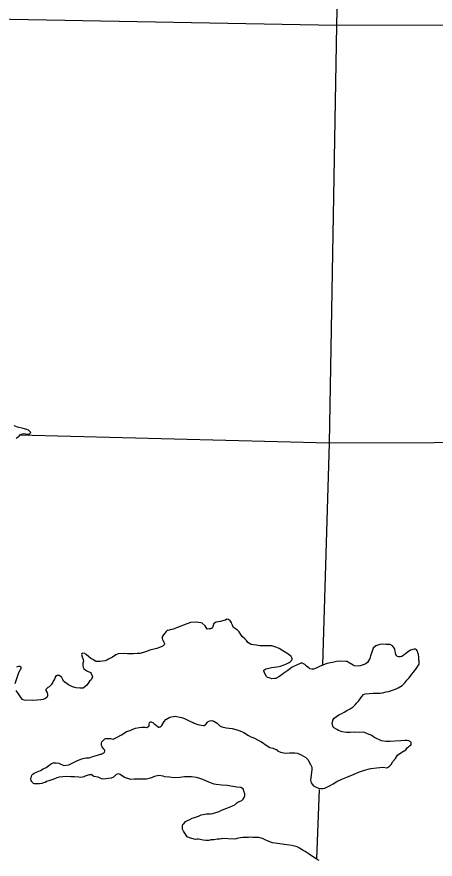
# Model space of a CAD drawing. Extents: x 369523 to 838377, y 495025 to 936819.
# Drawn here: x 545746 to 551031, y 828059 to 838711 of the extents above; entities that cross this region are included whole.
import ezdxf

# ---------------------------------------------------------------- set-up
doc = ezdxf.new("R2010")
doc.units = 0
doc.layers.add('Level 10', color=7, linetype='Continuous')
doc.layers.add('Level 22', color=7, linetype='Continuous')

msp = doc.modelspace()

# ---------------------------------------------------------------- linework, layer by layer
at = {"layer": 'Level 10'}
for points in [[(545739, 833380), (545749, 833390), (545767, 833402), (545771, 833406), (545787, 833426), (545800, 833432), (545834, 833443), (545854, 833437), (545878, 833433), (545890, 833433), (545898, 833433), (545900, 833433), (545916, 833445), (545922, 833455), (545908, 833469), (545892, 833483), (545874, 833493), (545824, 833507), (545756, 833522), (545712, 833538)], [(549197, 830554), (549209, 830562), (549222, 830576), (549224, 830584), (549224, 830594), (549222, 830606), (549212, 830620), (549190, 830638), (549156, 830663), (549106, 830695), (549062, 830722), (549017, 830742), (548968, 830756), (548908, 830759), (548866, 830757), (548818, 830758), (548768, 830764), (548736, 830769), (548706, 830775), (548666, 830799), (548648, 830823), (548628, 830847), (548593, 830876), (548577, 830900), (548555, 830932), (548533, 830954), (548509, 830972), (548495, 830981), (548481, 830993), (548473, 831005), (548469, 831017), (548462, 831037), (548456, 831051), (548442, 831075), (548420, 831089), (548398, 831093), (548380, 831082), (548360, 831076), (548320, 831064), (548291, 831060), (548265, 831055), (548241, 831043), (548229, 831035), (548229, 831027), (548225, 831015), (548221, 831003), (548217, 830983), (548206, 830975), (548194, 830971), (548178, 830971), (548152, 830968), (548136, 830990), (548127, 831008), (548087, 831044), (548071, 831048), (548041, 831053), (548011, 831057), (547940, 831050), (547908, 831038), (547763, 830985), (547743, 830975), (547727, 830966), (547701, 830962), (547655, 830952), (547655, 830954), (547647, 830950), (547631, 830938), (547615, 830919), (547598, 830895), (547582, 830871), (547580, 830849), (547586, 830833), (547594, 830823), (547600, 830811), (547609, 830795), (547613, 830781), (547605, 830771), (547595, 830757), (547571, 830745), (547515, 830724), (547428, 830700), (547370, 830681), (547302, 830662), (547267, 830660), (547221, 830654), (547205, 830655), (547145, 830657), (547109, 830661), (547025, 830656), (546997, 830642), (546956, 830615), (546902, 830587), (546884, 830575), (546860, 830568), (546793, 830558), (546749, 830557), (546741, 830563), (546705, 830583), (546681, 830597), (546654, 830618), (546620, 830648)], [(550614, 830254), (550647, 830289), (550673, 830321), (550701, 830351), (550738, 830398), (550756, 830426), (550785, 830462), (550813, 830500), (550829, 830526), (550829, 830546), (550827, 830562), (550826, 830574), (550826, 830596), (550824, 830618), (550820, 830642), (550814, 830672), (550807, 830688), (550795, 830708), (550783, 830716), (550767, 830716), (550718, 830701), (550676, 830671), (550654, 830651), (550628, 830633), (550611, 830622), (550593, 830618), (550569, 830618), (550553, 830622), (550547, 830630), (550535, 830648), (550528, 830668), (550526, 830692), (550522, 830712), (550518, 830722), (550510, 830736), (550496, 830754), (550492, 830759), (550462, 830775), (550414, 830775), (550360, 830778), (550330, 830772), (550280, 830758), (550249, 830727), (550231, 830675), (550215, 830629), (550204, 830595), (550176, 830548), (550158, 830534), (550135, 830522), (550083, 830502), (550061, 830499), (550013, 830505), (549993, 830513), (549945, 830542), (549921, 830558), (549903, 830560), (549821, 830561), (549783, 830557), (549733, 830548), (549664, 830534), (549592, 830503), (549578, 830499), (549538, 830479), (549507, 830466), (549493, 830462), (549471, 830462), (549447, 830464), (549439, 830474), (549423, 830488), (549407, 830499), (549395, 830509), (549386, 830519), (549374, 830527), (549344, 830543), (549315, 830531), (549279, 830514), (549225, 830486), (549168, 830447), (549120, 830413), (549096, 830393), (549055, 830364), (549017, 830344), (548999, 830342), (548967, 830341), (548945, 830347), (548913, 830355), (548901, 830367), (548879, 830405), (548871, 830429), (548866, 830440), (548868, 830451), (548878, 830457), (548892, 830465), (548914, 830471), (548964, 830481), (549030, 830490), (549077, 830498), (549123, 830515), (549163, 830533), (549187, 830547), (549197, 830554)], [(546620, 830648), (546614, 830652), (546604, 830658), (546580, 830666), (546566, 830658), (546562, 830648), (546569, 830618), (546585, 830584), (546587, 830564), (546581, 830536), (546578, 830512), (546582, 830488), (546594, 830466), (546632, 830442), (546678, 830419), (546686, 830407), (546703, 830365), (546685, 830327), (546663, 830312), (546645, 830284), (546628, 830260), (546606, 830238), (546584, 830222), (546566, 830223), (546540, 830221), (546494, 830227), (546450, 830240), (546400, 830264), (546336, 830311), (546326, 830331), (546314, 830357), (546291, 830373), (546279, 830381), (546256, 830381), (546234, 830368), (546226, 830344), (546214, 830324), (546204, 830310), (546200, 830298), (546181, 830262), (546155, 830240), (546139, 830230), (546123, 830219), (546113, 830205), (546113, 830191), (546124, 830173), (546128, 830165), (546132, 830143), (546134, 830123), (546124, 830105), (546106, 830091), (546077, 830079), (546049, 830075), (545949, 830064), (545837, 830069), (545817, 830080), (545801, 830100), (545777, 830136), (545738, 830192)], [(545724, 830280), (545772, 830420), (545788, 830450), (545794, 830457), (545800, 830469), (545802, 830479), (545800, 830487), (545796, 830491), (545786, 830494), (545766, 830494), (545752, 830492), (545742, 830488)], [(549471, 829221), (549474, 829191), (549470, 829157), (549464, 829125), (549459, 829087), (549457, 829059), (549465, 829023), (549475, 829007), (549495, 828987), (549521, 828972), (549557, 828958), (549587, 828952), (549613, 828952), (549637, 828959), (549697, 828985), (549741, 829010), (549788, 829040), (549852, 829071), (549917, 829095), (550009, 829134), (550062, 829159), (550138, 829185), (550200, 829202), (550220, 829206), (550291, 829213), (550333, 829217), (550377, 829222), (550417, 829216), (550429, 829220), (550455, 829234), (550475, 829256), (550498, 829295), (550530, 829331), (550557, 829375), (550611, 829414), (550659, 829442), (550680, 829470), (550692, 829479), (550706, 829491), (550726, 829505), (550726, 829519), (550726, 829535), (550722, 829539), (550715, 829549), (550699, 829555), (550678, 829558), (550650, 829560), (550598, 829554), (550520, 829551), (550464, 829546), (550406, 829548), (550354, 829557), (550328, 829567), (550288, 829585), (550254, 829603), (550230, 829622), (550178, 829646), (550160, 829654), (550126, 829665), (550076, 829663), (550010, 829664), (549958, 829662), (549909, 829662), (549857, 829671), (549811, 829687), (549789, 829698), (549758, 829714), (549750, 829724), (549740, 829740), (549734, 829754), (549732, 829764), (549730, 829774), (549732, 829794), (549736, 829808), (549740, 829818), (549755, 829842), (549783, 829864), (549815, 829885), (549851, 829903), (549880, 829917), (549914, 829940), (549958, 829962), (549996, 829984), (550019, 830009), (550041, 830035), (550061, 830059), (550082, 830085), (550106, 830118), (550124, 830140), (550148, 830148), (550198, 830154), (550249, 830157), (550285, 830159), (550335, 830158), (550367, 830164), (550413, 830174), (550443, 830181), (550492, 830197), (550538, 830214), (550562, 830224), (550614, 830254)], [(546836, 829399), (546846, 829405), (546854, 829414), (546858, 829428), (546856, 829438), (546844, 829451), (546832, 829467), (546822, 829481), (546814, 829497), (546816, 829501), (546817, 829525), (546821, 829541), (546831, 829555), (546843, 829570), (546859, 829582), (546871, 829586), (546881, 829586), (546923, 829586), (546927, 829584), (546959, 829577), (546963, 829575), (546981, 829585), (547014, 829601), (547066, 829632), (547088, 829642), (547131, 829672), (547179, 829687), (547211, 829701), (547245, 829715), (547293, 829726), (547322, 829728), (547368, 829728), (547388, 829725), (547402, 829731), (547416, 829739), (547418, 829745), (547418, 829767), (547422, 829785), (547428, 829791), (547436, 829795), (547444, 829795), (547450, 829793), (547462, 829787), (547482, 829771), (547506, 829752), (547536, 829730), (547542, 829730), (547556, 829732), (547568, 829740), (547578, 829748), (547609, 829799), (547627, 829827), (547680, 829855), (547746, 829866), (547824, 829851), (547862, 829839), (547938, 829800), (547972, 829786), (547986, 829778), (548032, 829764), (548076, 829753), (548102, 829751), (548112, 829751), (548126, 829757), (548132, 829763), (548144, 829775), (548150, 829786), (548164, 829802), (548186, 829810), (548211, 829814), (548235, 829806), (548278, 829777), (548312, 829745), (548336, 829731), (548392, 829722), (548430, 829716), (548466, 829710), (548544, 829689), (548614, 829660), (548674, 829624), (548700, 829608), (548740, 829593), (548794, 829565), (548838, 829542), (548908, 829494), (548941, 829473), (548979, 829461), (549029, 829441), (549039, 829431), (549075, 829414), (549121, 829402), (549143, 829398), (549189, 829403), (549230, 829403), (549256, 829403), (549292, 829398), (549340, 829380), (549397, 829343), (549423, 829319), (549455, 829257), (549471, 829221)], [(548402, 828989), (548334, 828997), (548262, 829004), (548240, 829008), (548192, 829023), (548144, 829045), (548096, 829065), (548056, 829078), (548016, 829092), (547952, 829099), (547866, 829101), (547805, 829092), (547731, 829087), (547673, 829097), (547617, 829102), (547593, 829110), (547541, 829118), (547485, 829103), (547436, 829083), (547382, 829072), (547346, 829070), (547296, 829069), (547230, 829069), (547188, 829066), (547174, 829070), (547106, 829092), (547088, 829103), (547068, 829119), (547050, 829131), (547036, 829137), (547000, 829129), (546989, 829117), (546969, 829098), (546939, 829084), (546905, 829078), (546869, 829073), (546843, 829071), (546815, 829077), (546773, 829097), (546717, 829106), (546685, 829128), (546683, 829126), (546663, 829126), (546647, 829123), (546610, 829107), (546596, 829099), (546556, 829093), (546528, 829094), (546476, 829100), (546426, 829101), (546370, 829103), (546326, 829101), (546280, 829094), (546251, 829086), (546215, 829070), (546149, 829049), (546121, 829041), (546103, 829030), (546068, 829020), (546062, 829018), (546032, 829012), (545990, 829011), (545974, 829011), (545968, 829011), (545956, 829015), (545938, 829031), (545936, 829043), (545928, 829055), (545922, 829071), (545923, 829079), (545927, 829087), (545929, 829103), (545937, 829121), (545947, 829133), (545965, 829147), (546003, 829164), (546046, 829182), (546078, 829200), (546116, 829219), (546150, 829245), (546169, 829259), (546185, 829267), (546205, 829276), (546219, 829276), (546241, 829278), (546275, 829274), (546303, 829260), (546341, 829245), (546401, 829253), (546472, 829286), (546502, 829302), (546534, 829315), (546580, 829331), (546620, 829339), (546659, 829342), (546707, 829358), (546735, 829366), (546763, 829375), (546801, 829385), (546811, 829389), (546836, 829399)], [(549565, 828041), (549527, 828063), (549495, 828083), (549441, 828124), (549389, 828156), (549363, 828168), (549317, 828197), (549287, 828213), (549221, 828232), (549157, 828240), (549067, 828255), (549011, 828262), (548977, 828266), (548923, 828286), (548883, 828305), (548851, 828319), (548805, 828333), (548769, 828332), (548729, 828332), (548693, 828336), (548673, 828333), (548639, 828335), (548603, 828333), (548571, 828329), (548545, 828324), (548531, 828320), (548518, 828316), (548494, 828314), (548338, 828320), (548330, 828318), (548306, 828312), (548278, 828310), (548240, 828305), (548236, 828303), (548196, 828305), (548189, 828301), (548171, 828295), (548135, 828297), (548101, 828298), (548039, 828312), (548025, 828310), (548001, 828309), (547929, 828331), (547897, 828342), (547885, 828362), (547883, 828364), (547867, 828386), (547852, 828412), (547838, 828438), (547838, 828446), (547838, 828480), (547842, 828496), (547848, 828502), (547854, 828508), (547877, 828536), (547901, 828547), (547931, 828561), (547961, 828577), (548001, 828589), (548042, 828602), (548076, 828620), (548098, 828624), (548144, 828633), (548192, 828633), (548222, 828638), (548261, 828650), (548303, 828664), (548333, 828677), (548357, 828689), (548385, 828699), (548434, 828716), (548472, 828734), (548500, 828746), (548524, 828770), (548538, 828778), (548567, 828791), (548589, 828801), (548607, 828819), (548617, 828837), (548625, 828859), (548626, 828887), (548614, 828919), (548608, 828945), (548576, 828965), (548526, 828970), (548476, 828976), (548402, 828989)]]:
    msp.add_lwpolyline(points, dxfattribs=at)
at = {"layer": 'Level 22'}
for points in [[(549946, 845845), (549900, 843950), (549786, 838600), (549692, 833320), (549608, 830515)], [(554475, 838613), (549786, 838600), (544516, 838700)], [(556380, 833306), (555016, 833336), (549692, 833320), (545775, 833420)], [(549564, 828942), (549533, 828067)]]:
    msp.add_lwpolyline(points, dxfattribs=at)

doc.saveas('drawing.dxf')
